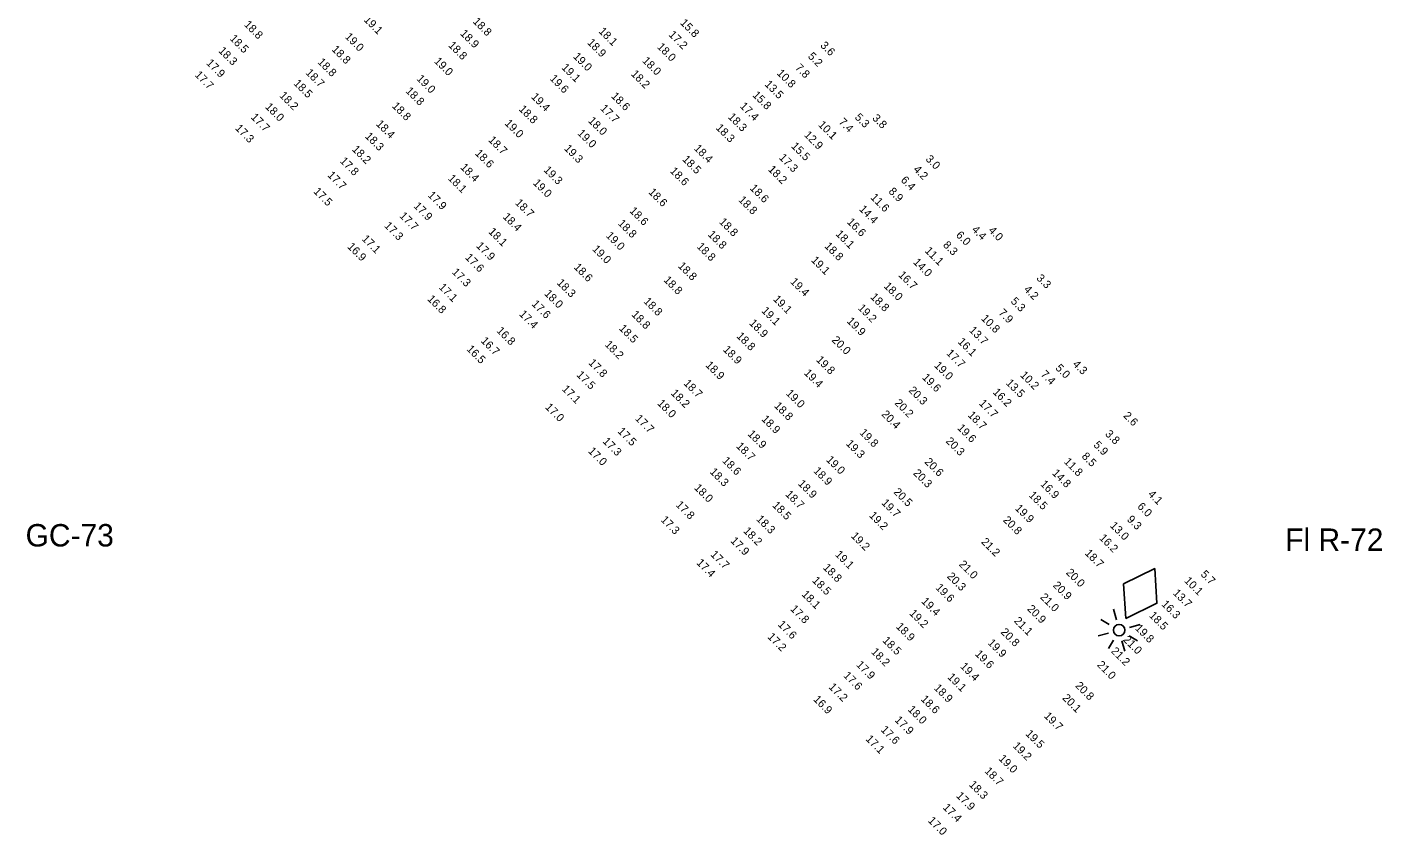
# Model space of a CAD drawing. Extents: x 1023796 to 1112670, y 656573 to 837340.
# Drawn here: x 1052904 to 1053751, y 761737 to 762242 of the extents above; entities that cross this region are included whole.
import ezdxf

# ---------------------------------------------------------------- set-up
doc = ezdxf.new("R2010")
doc.units = 0
doc.layers.add('V-CHAN-NAID', color=7, linetype='Continuous')
doc.layers.add('V-TOPO-SOUN', color=7, linetype='Continuous')

msp = doc.modelspace()

# ---------------------------------------------------------------- linework, layer by layer
at = {"layer": 'V-CHAN-NAID'}
for p, q in [((1053580.5, 761868.6), (1053575.31, 761871.6)), ((1053584.98, 761871.56), (1053583.23, 761878.11)), ((1053573.63, 761861.49), (1053580.18, 761863.24)), ((1053593.3, 761866.76), (1053599.85, 761868.51)), ((1053583.14, 761858.76), (1053580.14, 761853.57)), ((1053590.25, 761851.89), (1053588.5, 761858.44)), ((1053592.98, 761861.4), (1053598.17, 761858.4))]:
    msp.add_line(p, q, dxfattribs=at)
msp.add_lwpolyline([(1053590.94, 761872.27), (1053610.33, 761881.86), (1053608.94, 761903.45), (1053589.55, 761893.86)], close=True, dxfattribs=at)
msp.add_circle((1053586.74, 761865), 3.6, dxfattribs=at)

# ---------------------------------------------------------------- texts
for s, p in [('GC-73', (1052903.3, 761917.28)), ('Fl R-72', (1053690.52, 761914.52))]:
    msp.add_text(s, height=14, dxfattribs=at).set_placement(p)
at = {"layer": 'V-TOPO-SOUN'}
for s, p in [('18.8 ', (1053039.45, 762242.85)), ('19.1 ', (1053114.34, 762245.82)), ('18.8 ', (1053182.44, 762244.76)), ('15.8 ', (1053312.1, 762243.87)), ('18.5 ', (1053030.51, 762234.1)), ('19.0 ', (1053102.57, 762235.16)), ('18.9 ', (1053174.59, 762237.21)), ('18.1 ', (1053261.07, 762238.65)), ('17.2 ', (1053304.84, 762236.48)), ('18.3 ', (1053023.48, 762226.47)), ('18.8 ', (1053094.29, 762227.3)), ('18.8 ', (1053167.1, 762229.89)), ('18.9 ', (1053253.99, 762231.55)), ('18.0 ', (1053297.6, 762228.91)), ('3.6', (1053399.63, 762229.78)), ('17.9 ', (1053015.82, 762218.82)), ('18.8 ', (1053085.47, 762219.4)), ('19.0 ', (1053158.27, 762219.93)), ('19.0 ', (1053245.16, 762222.86)), ('18.0 ', (1053288.35, 762220.22)), ('7.8', (1053383.92, 762215.83)), ('5.2', (1053391.87, 762222.96)), ('17.7 ', (1053008.66, 762211.38)), ('18.7 ', (1053077.98, 762212.68)), ('19.0 ', (1053147.29, 762209.01)), ('19.6 ', (1053230.58, 762209.06)), ('19.1 ', (1053237.91, 762215.94)), ('18.2 ', (1053281.31, 762212.01)), ('10.8 ', (1053372.48, 762212.42)), ('18.5 ', (1053070.45, 762206.09)), ('18.8 ', (1053140.4, 762201.34)), ('13.5 ', (1053364.82, 762205.56)), ('18.0 ', (1053052.71, 762191.4)), ('18.2 ', (1053061.59, 762198.48)), ('18.8 ', (1053131.97, 762191.93)), ('19.4 ', (1053218.94, 762197.71)), ('18.6 ', (1053268.88, 762198.14)), ('17.4 ', (1053349.42, 762191.86)), ('15.8 ', (1053357.23, 762198.8)), ('17.7 ', (1053043.74, 762184.95)), ('18.8 ', (1053211.22, 762190.04)), ('18.0 ', (1053254.57, 762182.74)), ('17.7 ', (1053262.13, 762190.43)), ('18.3 ', (1053341.95, 762185.14)), ('7.4', (1053411.15, 762181.95)), ('5.3', (1053421.19, 762184.88)), ('3.8', (1053432.08, 762184.36)), ('17.3 ', (1053033.95, 762178.05)), ('18.4 ', (1053121.98, 762180.76)), ('19.0 ', (1053202.38, 762181.17)), ('19.0 ', (1053247.87, 762174.9)), ('18.3 ', (1053334.38, 762178.31)), ('12.9 ', (1053389.51, 762173.87)), ('10.1 ', (1053398.37, 762180.21)), ('18.3 ', (1053115.07, 762173.11)), ('18.7 ', (1053192.17, 762170.7)), ('19.3 ', (1053239.53, 762165.44)), ('18.4 ', (1053320.67, 762165.49)), ('15.5 ', (1053381.47, 762166.9)), ('17.8 ', (1053099.41, 762157.6)), ('18.2 ', (1053106.99, 762164.94)), ('18.6 ', (1053183.79, 762162.44)), ('18.5 ', (1053313.36, 762158.65)), ('17.3 ', (1053373.88, 762159.68)), ('3.0', (1053465.42, 762158.83)), ('17.7 ', (1053091.59, 762148.77)), ('18.4 ', (1053174.63, 762153.65)), ('19.3 ', (1053226.73, 762152.01)), ('18.6 ', (1053305.71, 762151.3)), ('18.2 ', (1053367.02, 762152.4)), ('4.2', (1053457.77, 762152.33)), ('18.1 ', (1053166.93, 762146.73)), ('19.0 ', (1053220.05, 762143.93)), ('18.6 ', (1053355.64, 762140.64)), ('6.4', (1053449.93, 762145.66)), ('17.5 ', (1053082.87, 762138.59)), ('17.9 ', (1053154.3, 762136.24)), ('18.7 ', (1053208.86, 762131.47)), ('18.6 ', (1053292.19, 762138.18)), ('18.8 ', (1053348.49, 762133.28)), ('11.6 ', (1053430.97, 762134.88)), ('8.9', (1053442.29, 762138.58)), ('17.7 ', (1053136.61, 762123.3)), ('17.9 ', (1053145.41, 762129.51)), ('18.6 ', (1053280.42, 762126.45)), ('14.4 ', (1053423.88, 762127.57)), ('17.3 ', (1053127.17, 762117.17)), ('18.4 ', (1053201.16, 762122.8)), ('18.8 ', (1053273.09, 762118.68)), ('18.8 ', (1053336.4, 762119.59)), ('16.6 ', (1053416.32, 762119.53)), ('17.1 ', (1053113.07, 762108.97)), ('18.1 ', (1053192.24, 762113.48)), ('19.0 ', (1053265.63, 762110.98)), ('18.8 ', (1053329.29, 762111.74)), ('18.1 ', (1053409.25, 762112)), ('6.0', (1053484.4, 762111.33)), ('4.4', (1053494.29, 762114.75)), ('4.0', (1053504.69, 762114.22)), ('16.9 ', (1053104.07, 762104.14)), ('17.9 ', (1053184.59, 762104.6)), ('19.0 ', (1053257.12, 762102.6)), ('18.8 ', (1053322.4, 762104.2)), ('18.8 ', (1053402.23, 762104.48)), ('11.1 ', (1053464.97, 762101.57)), ('8.3', (1053476.33, 762105.15)), ('17.6 ', (1053177.69, 762097.34)), ('18.6 ', (1053245.58, 762091.3)), ('18.8 ', (1053310.67, 762092.11)), ('19.1 ', (1053393.9, 762095.69)), ('14.0 ', (1053457.7, 762094.41)), ('17.3 ', (1053169.43, 762088.21)), ('18.3 ', (1053234.97, 762081.56)), ('18.8 ', (1053301.69, 762083.3)), ('19.4 ', (1053380.9, 762082.2)), ('16.7 ', (1053448.39, 762086.43)), ('3.3', (1053534.7, 762084.44)), ('17.1 ', (1053161.15, 762078.79)), ('18.0 ', (1053227.08, 762074.8)), ('18.8 ', (1053430.95, 762072.68)), ('18.0 ', (1053439.35, 762079.51)), ('4.2', (1053526.83, 762077.41)), ('16.8 ', (1053154.03, 762071.44)), ('17.6 ', (1053219.31, 762068.32)), ('18.8 ', (1053289.17, 762069.99)), ('19.1 ', (1053362.86, 762064.14)), ('19.1 ', (1053370.1, 762071.36)), ('19.2 ', (1053423.08, 762065.82)), ('7.9', (1053511.01, 762062.78)), ('5.3', (1053518.63, 762070)), ('17.4 ', (1053211.41, 762062.04)), ('18.8 ', (1053281.62, 762061.73)), ('18.9 ', (1053355.14, 762056.42)), ('19.9 ', (1053416.19, 762057.62)), ('10.8 ', (1053500.14, 762059.33)), ('16.8 ', (1053197.26, 762051.66)), ('18.5 ', (1053273.84, 762053.07)), ('18.8 ', (1053347.24, 762048.3)), ('13.7 ', (1053492.65, 762051.89)), ('16.5 ', (1053178.59, 762040.16)), ('16.7 ', (1053187.42, 762045.33)), ('18.2 ', (1053264.91, 762042.98)), ('18.9 ', (1053338.84, 762039.86)), ('20.0 ', (1053406.83, 762045.83)), ('16.1 ', (1053485.53, 762044.76)), ('17.8 ', (1053254.7, 762031.6)), ('18.9 ', (1053327.92, 762030.15)), ('19.8 ', (1053397, 762033.47)), ('19.0 ', (1053470.81, 762029.95)), ('17.7 ', (1053478.38, 762037.62)), ('4.3', (1053557.35, 762030.71)), ('17.5 ', (1053247.3, 762024.09)), ('19.4 ', (1053389.47, 762025.19)), ('19.6 ', (1053463.24, 762022.47)), ('10.2 ', (1053524.55, 762023.95)), ('7.4', (1053537.41, 762024.36)), ('5.0', (1053546.58, 762028.31)), ('17.1 ', (1053238.16, 762015.18)), ('18.7 ', (1053314.17, 762018.8)), ('20.3 ', (1053454.81, 762014.4)), ('16.2 ', (1053507.4, 762013.28)), ('13.5 ', (1053515.64, 762018.98)), ('18.0 ', (1053297.71, 762006.33)), ('18.2 ', (1053306.28, 762012.63)), ('18.8 ', (1053370.77, 762004.71)), ('19.0 ', (1053378.15, 762012.51)), ('20.2 ', (1053446.04, 762006.5)), ('17.7 ', (1053498.8, 762006.3)), ('17.0 ', (1053227.75, 762003.9)), ('17.7 ', (1053283.92, 761996.75)), ('18.9 ', (1053362.83, 761996.45)), ('20.4 ', (1053437.89, 761999.45)), ('18.7 ', (1053491.77, 761998.95)), ('2.6', (1053588.99, 761998.6)), ('17.5 ', (1053272.91, 761988.84)), ('19.8 ', (1053424.17, 761987.97)), ('19.6 ', (1053485.22, 761990.89)), ('3.8', (1053577.64, 761987.16)), ('17.3 ', (1053263.62, 761982.56)), ('18.7 ', (1053347.1, 761979.54)), ('18.9 ', (1053354.22, 761987.14)), ('19.3 ', (1053415.67, 761981.09)), ('20.3 ', (1053478.04, 761982.68)), ('5.9', (1053570.37, 761980.26)), ('17.0 ', (1053254.51, 761976.48)), ('18.6 ', (1053338.33, 761970.48)), ('19.0 ', (1053403.27, 761971.08)), ('8.5', (1053562.99, 761973.18)), ('18.3 ', (1053330.58, 761963.48)), ('18.9 ', (1053395.29, 761964.15)), ('20.3 ', (1053457.72, 761962.71)), ('20.6 ', (1053464.85, 761969.75)), ('14.8 ', (1053544.5, 761962.76)), ('11.8 ', (1053551.87, 761969.83)), ('18.0 ', (1053320.79, 761953.52)), ('18.9 ', (1053385.7, 761956.07)), ('16.9 ', (1053537.13, 761955.83)), ('18.7 ', (1053377.8, 761949.53)), ('20.5 ', (1053445.4, 761950.93)), ('18.5 ', (1053529.88, 761948.92)), ('4.1', (1053604.38, 761949.51)), ('17.8 ', (1053309.27, 761942.93)), ('18.5 ', (1053369.63, 761942.63)), ('19.7 ', (1053437.89, 761944.11)), ('19.9 ', (1053521.38, 761940.72)), ('6.0', (1053597.77, 761941.86)), ('17.3 ', (1053299.89, 761933.55)), ('18.3 ', (1053359.64, 761933.98)), ('19.2 ', (1053430.09, 761936.28)), ('20.8 ', (1053513.84, 761933.38)), ('13.0 ', (1053580.73, 761929.88)), ('9.3', (1053591.26, 761933.8)), ('17.9 ', (1053343.47, 761920.42)), ('18.2 ', (1053351.49, 761926.6)), ('19.2 ', (1053418.78, 761923.46)), ('21.2 ', (1053500.18, 761919.8)), ('16.2 ', (1053573.91, 761922.21)), ('17.7 ', (1053330.98, 761911.88)), ('19.1 ', (1053408.83, 761911.93)), ('18.7 ', (1053564.95, 761912.71)), ('17.4 ', (1053322.21, 761906.77)), ('18.8 ', (1053401.32, 761903.71)), ('21.0 ', (1053486.25, 761905.75)), ('18.5 ', (1053394.61, 761895.66)), ('20.3 ', (1053478.86, 761898.29)), ('20.0 ', (1053553.18, 761900.62)), ('10.1 ', (1053627.11, 761895.48)), ('5.7', (1053637.34, 761899.52)), ('18.1 ', (1053387.97, 761887.04)), ('19.6 ', (1053471.64, 761891.22)), ('20.9 ', (1053544.96, 761892.64)), ('13.7 ', (1053620.03, 761887.8)), ('17.8 ', (1053380.9, 761877.92)), ('19.4 ', (1053462.83, 761882.68)), ('20.9 ', (1053528.9, 761877.95)), ('21.0 ', (1053537.02, 761885.23)), ('16.3 ', (1053612.8, 761880.89)), ('19.2 ', (1053455.27, 761875.18)), ('21.1 ', (1053520.68, 761870.47)), ('18.5 ', (1053605.08, 761873.83)), ('17.2 ', (1053366.61, 761860.54)), ('17.6 ', (1053373.06, 761868.2)), ('18.9 ', (1053446.94, 761866.88)), ('20.8 ', (1053512.38, 761863.48)), ('19.8 ', (1053596.38, 761865.84)), ('18.5 ', (1053438.51, 761858.24)), ('19.9 ', (1053504.25, 761856.71)), ('21.0 ', (1053588.86, 761858.72)), ('18.2 ', (1053431.32, 761851.13)), ('19.6 ', (1053496.32, 761849.76)), ('21.2 ', (1053581.36, 761851.52)), ('17.6 ', (1053414.04, 761836.32)), ('17.9 ', (1053422.07, 761843.07)), ('19.1 ', (1053479.07, 761835.36)), ('19.4 ', (1053487.12, 761841.99)), ('21.0 ', (1053572.57, 761842.99)), ('17.2 ', (1053404.93, 761829.16)), ('18.9 ', (1053470.61, 761828.54)), ('20.8 ', (1053558.92, 761829.99)), ('16.9 ', (1053395.27, 761821.42)), ('18.6 ', (1053462.44, 761821.6)), ('20.1 ', (1053550.93, 761822.33)), ('18.0 ', (1053454.34, 761815.08)), ('19.7 ', (1053539.44, 761811.02)), ('17.6 ', (1053437.43, 761802.5)), ('17.9 ', (1053446.18, 761808.55)), ('17.1 ', (1053428.04, 761796.68)), ('19.5 ', (1053527.9, 761799.98)), ('19.0 ', (1053511.1, 761784.49)), ('19.2 ', (1053519.91, 761792.39)), ('18.7 ', (1053502.26, 761776.69)), ('18.3 ', (1053492.56, 761768.2)), ('17.9 ', (1053484.56, 761761.22)), ('17.4 ', (1053476.25, 761753.91)), ('17.0 ', (1053467, 761745.69))]:
    msp.add_text(s, height=5, rotation=315, dxfattribs=at).set_placement(p)

doc.saveas('drawing.dxf')
